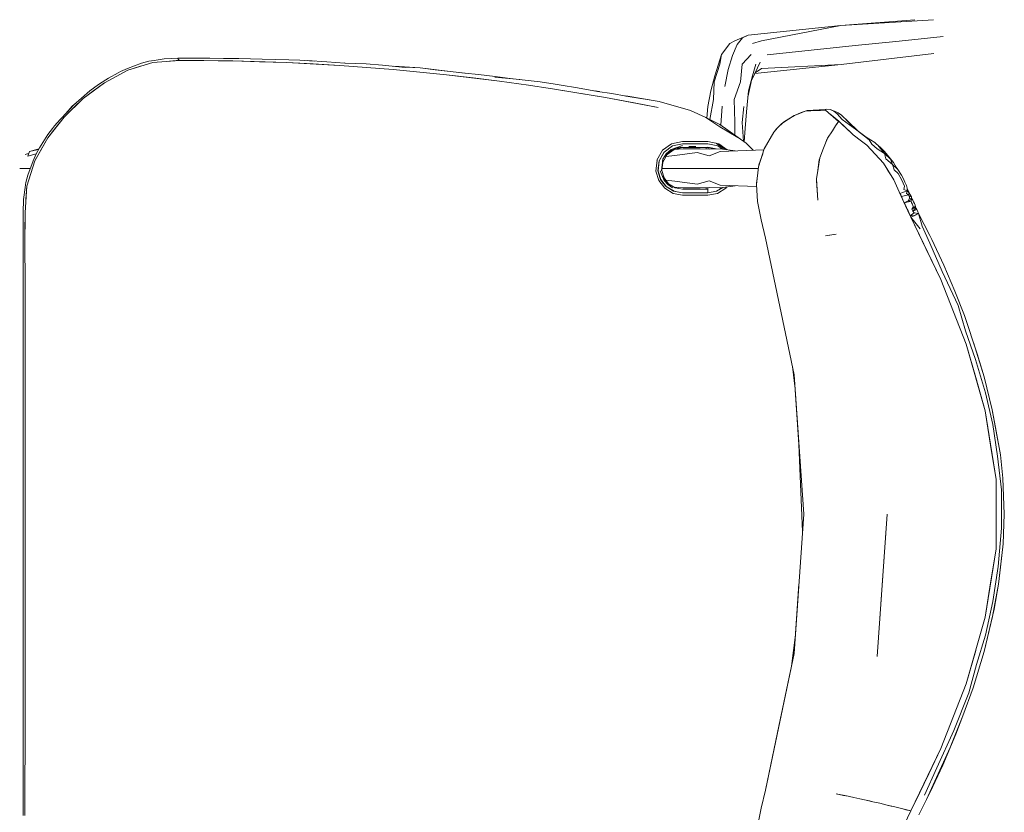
# Model space of a CAD drawing. Header units: millimetres. Extents: x -261 to 187, y -214 to 106.
# Tile 961 of 1056: x -210.359 to -209.836, y 18.03 to 18.452. Entities that reach past the tile are written whole.
import ezdxf

# ---------------------------------------------------------------- set-up
doc = ezdxf.new("R2010")
doc.units = ezdxf.units.MM
doc.header["$LTSCALE"] = 0.005
doc.header["$MEASUREMENT"] = 0
doc.layers.add('IFC-Elemento de mobília-Contorno', color=9, linetype='Continuous', lineweight=5)

msp = doc.modelspace()

# ---------------------------------------------------------------- linework, layer by layer
at = {"layer": 'IFC-Elemento de mobília-Contorno', "lineweight": 5}
for p, q in [((-209.92309, 18.44852), (-209.87375, 18.45169)), ((-209.92309, 18.44852), (-209.88378, 18.45169)), ((-209.97239, 18.44345), (-209.92309, 18.44852)), ((-209.96527, 18.44042), (-209.92309, 18.44852)), ((-209.98643, 18.43322), (-209.98215, 18.43908)), ((-209.98215, 18.43908), (-209.97946, 18.44042)), ((-209.97946, 18.44042), (-209.97239, 18.44345)), ((-209.97812, 18.43841), (-209.97531, 18.44203)), ((-209.97531, 18.44203), (-209.97239, 18.44345)), ((-209.96994, 18.43908), (-209.96527, 18.44042)), ((-209.91548, 18.4379), (-209.89208, 18.44031)), ((-209.89208, 18.44031), (-209.86867, 18.44271)), ((-209.98069, 18.43273), (-209.97812, 18.43841)), ((-209.96229, 18.43308), (-209.93888, 18.43549)), ((-209.93888, 18.43549), (-209.91548, 18.4379)), ((-209.92296, 18.42779), (-209.87363, 18.43374)), ((-210.30215, 18.42566), (-210.29463, 18.42855)), ((-210.30204, 18.42483), (-210.2886, 18.42898)), ((-210.29463, 18.42855), (-210.29077, 18.4297)), ((-210.29077, 18.4297), (-210.28799, 18.42997)), ((-210.2886, 18.42898), (-210.27458, 18.43003)), ((-210.2886, 18.42898), (-210.28159, 18.42951)), ((-210.28802, 18.42996), (-210.2827, 18.4309)), ((-210.2827, 18.4309), (-210.2749, 18.43121)), ((-210.28159, 18.42951), (-210.27808, 18.42977)), ((-210.27808, 18.42977), (-210.27633, 18.4299)), ((-210.27633, 18.4299), (-210.27458, 18.43003)), ((-210.27542, 18.43108), (-210.27508, 18.43059)), ((-210.27542, 18.43108), (-210.27498, 18.43044)), ((-210.27534, 18.43119), (-210.27475, 18.43125)), ((-210.27508, 18.43059), (-210.27474, 18.4301)), ((-210.27498, 18.43044), (-210.27486, 18.43027)), ((-210.27486, 18.43027), (-210.27443, 18.43024)), ((-210.27475, 18.43125), (-210.26628, 18.4312)), ((-210.27474, 18.4301), (-210.27458, 18.43003)), ((-210.27458, 18.43003), (-210.27443, 18.43024)), ((-210.27458, 18.43003), (-210.26164, 18.42992)), ((-210.27458, 18.43003), (-210.24616, 18.42979)), ((-210.26628, 18.4312), (-210.25844, 18.4312)), ((-210.26164, 18.42992), (-210.2539, 18.42985)), ((-210.25844, 18.4312), (-210.25114, 18.43106)), ((-210.2539, 18.42985), (-210.24616, 18.42979)), ((-210.25114, 18.43106), (-210.24306, 18.43101)), ((-210.24616, 18.42979), (-210.21773, 18.4289)), ((-210.24616, 18.42979), (-210.23194, 18.42934)), ((-210.24306, 18.43101), (-210.23066, 18.43072)), ((-210.23194, 18.42934), (-210.21773, 18.4289)), ((-210.23066, 18.43072), (-210.21645, 18.43031)), ((-210.21773, 18.4289), (-210.20353, 18.42813)), ((-210.21773, 18.4289), (-210.18932, 18.42737)), ((-210.21645, 18.43031), (-210.21065, 18.4302)), ((-210.21065, 18.4302), (-210.20286, 18.42969)), ((-210.21065, 18.4302), (-210.20286, 18.42969)), ((-210.20664, 18.42991), (-210.19628, 18.42932)), ((-210.20353, 18.42813), (-210.18932, 18.42737)), ((-210.19628, 18.42932), (-210.18664, 18.42863)), ((-210.18707, 18.42866), (-210.18652, 18.42862)), ((-210.18664, 18.42863), (-210.17536, 18.42813)), ((-210.17536, 18.42813), (-210.16662, 18.42751)), ((-209.98815, 18.42802), (-209.98643, 18.43322)), ((-209.98733, 18.42795), (-209.98643, 18.43322)), ((-209.98294, 18.4252), (-209.98069, 18.43273)), ((-209.9756, 18.42795), (-209.97068, 18.43322)), ((-209.97042, 18.41977), (-209.96586, 18.42912)), ((-210.31445, 18.41817), (-210.30204, 18.42483)), ((-210.31218, 18.42052), (-210.30717, 18.42344)), ((-210.30824, 18.4215), (-210.30204, 18.42483)), ((-210.30717, 18.42344), (-210.30593, 18.42419)), ((-210.30593, 18.42419), (-210.30215, 18.42566)), ((-210.30204, 18.42483), (-210.29532, 18.42691)), ((-210.18932, 18.42737), (-210.16095, 18.4252)), ((-210.17514, 18.42628), (-210.16095, 18.4252)), ((-210.16662, 18.42751), (-210.15465, 18.42633)), ((-210.16095, 18.4252), (-210.1468, 18.42381)), ((-210.16095, 18.4252), (-210.13264, 18.42241)), ((-210.16061, 18.42692), (-210.14661, 18.426)), ((-210.16059, 18.42692), (-210.15462, 18.42652)), ((-210.15935, 18.42504), (-210.15933, 18.42504)), ((-210.15462, 18.42652), (-210.14661, 18.426)), ((-210.1468, 18.42381), (-210.13264, 18.42241)), ((-210.14661, 18.426), (-210.13068, 18.42416)), ((-210.14661, 18.426), (-210.13865, 18.42508)), ((-210.13865, 18.42508), (-210.13068, 18.42416)), ((-210.13068, 18.42416), (-210.12287, 18.42326)), ((-210.13068, 18.42416), (-210.12271, 18.42325)), ((-210.12287, 18.42326), (-210.11559, 18.42254)), ((-209.99044, 18.41858), (-209.98733, 18.42795)), ((-209.99001, 18.4219), (-209.98815, 18.42802)), ((-209.98479, 18.41611), (-209.98294, 18.4252)), ((-209.9764, 18.41858), (-209.9756, 18.42795)), ((-209.96994, 18.4219), (-209.96821, 18.42802)), ((-209.96881, 18.42307), (-209.92296, 18.42779)), ((-209.96868, 18.42335), (-209.96518, 18.42576)), ((-209.96518, 18.42576), (-209.92296, 18.42779)), ((-210.32573, 18.40973), (-210.31445, 18.41817)), ((-210.32009, 18.41395), (-210.31445, 18.41817)), ((-210.31702, 18.41754), (-210.31218, 18.42052)), ((-210.31445, 18.41817), (-210.30824, 18.4215)), ((-210.13264, 18.42241), (-210.11852, 18.4207)), ((-210.13264, 18.42241), (-210.1044, 18.419)), ((-210.11852, 18.4207), (-210.1044, 18.419)), ((-210.11559, 18.42254), (-210.10676, 18.42141)), ((-210.10694, 18.4212), (-210.09374, 18.41982)), ((-210.10677, 18.42141), (-210.0988, 18.42049)), ((-210.10676, 18.42141), (-210.0988, 18.42049)), ((-210.1044, 18.419), (-210.08907, 18.41679)), ((-210.0988, 18.42049), (-210.08287, 18.41865)), ((-210.0988, 18.42049), (-210.09083, 18.41957)), ((-210.09083, 18.41957), (-210.08287, 18.41865)), ((-210.08287, 18.41865), (-210.07495, 18.41734)), ((-209.99223, 18.41383), (-209.99001, 18.4219)), ((-209.99079, 18.40926), (-209.99044, 18.41858)), ((-209.97978, 18.40926), (-209.9764, 18.41858)), ((-209.97251, 18.41053), (-209.96994, 18.4219)), ((-209.97222, 18.41383), (-209.96994, 18.4219)), ((-210.32655, 18.41001), (-210.32216, 18.41377)), ((-210.32573, 18.40973), (-210.32009, 18.41395)), ((-210.32216, 18.41377), (-210.3195, 18.41588)), ((-210.3195, 18.41588), (-210.31702, 18.41754)), ((-210.09032, 18.41697), (-210.07625, 18.41495)), ((-210.07625, 18.41495), (-210.06222, 18.41263)), ((-210.07625, 18.41495), (-210.04818, 18.4103)), ((-210.07495, 18.41734), (-210.07177, 18.41684)), ((-210.07177, 18.41684), (-210.0631, 18.41546)), ((-210.0631, 18.41546), (-210.05232, 18.41358)), ((-210.06222, 18.41263), (-210.04818, 18.4103)), ((-210.05377, 18.41383), (-210.05132, 18.41342)), ((-210.05366, 18.41381), (-210.05143, 18.41344)), ((-210.05232, 18.41358), (-210.0448, 18.41243)), ((-209.99375, 18.40554), (-209.99223, 18.41383)), ((-209.97321, 18.40268), (-209.97222, 18.41383)), ((-210.33583, 18.39991), (-210.32573, 18.40973)), ((-210.33157, 18.40565), (-210.32941, 18.40749)), ((-210.33156, 18.40566), (-210.32945, 18.40745)), ((-210.33084, 18.40623), (-210.32655, 18.41001)), ((-210.33078, 18.40482), (-210.32573, 18.40973)), ((-210.04818, 18.4103), (-210.02023, 18.40505)), ((-210.04818, 18.4103), (-210.04058, 18.40887)), ((-210.0448, 18.41243), (-210.03713, 18.41107)), ((-210.04058, 18.40887), (-210.03297, 18.40744)), ((-210.03733, 18.41111), (-210.01957, 18.40817)), ((-210.0373, 18.4111), (-210.0324, 18.41029)), ((-210.03713, 18.41107), (-210.0284, 18.40956)), ((-210.03297, 18.40744), (-210.02023, 18.40505)), ((-210.0324, 18.41029), (-210.01957, 18.40817)), ((-210.01957, 18.40817), (-210.00295, 18.40348)), ((-210.01957, 18.40817), (-210.00294, 18.40347)), ((-209.99262, 18.39859), (-209.99079, 18.40926)), ((-209.97978, 18.40926), (-209.97946, 18.39719)), ((-210.33794, 18.39863), (-210.33428, 18.40259)), ((-210.33583, 18.39991), (-210.33078, 18.40482)), ((-210.335, 18.4018), (-210.33157, 18.40565)), ((-210.33498, 18.40182), (-210.33156, 18.40566)), ((-210.33428, 18.40259), (-210.33084, 18.40623)), ((-210.00295, 18.40348), (-209.99485, 18.3997)), ((-209.99425, 18.3994), (-209.99375, 18.40554)), ((-209.98692, 18.39567), (-209.98616, 18.40578)), ((-209.97553, 18.39705), (-209.97465, 18.40554)), ((-209.97399, 18.39377), (-209.97321, 18.40268)), ((-209.94783, 18.40072), (-209.94144, 18.40319)), ((-209.94779, 18.40079), (-209.94423, 18.40225)), ((-209.94779, 18.40079), (-209.94465, 18.402)), ((-209.94465, 18.402), (-209.94147, 18.4032)), ((-209.94465, 18.402), (-209.94152, 18.4032)), ((-209.94423, 18.40225), (-209.94153, 18.4032)), ((-209.94156, 18.40319), (-209.93129, 18.40354)), ((-209.94152, 18.4032), (-209.94093, 18.40341)), ((-209.94152, 18.4032), (-209.939, 18.40329)), ((-209.94093, 18.40341), (-209.93462, 18.40368)), ((-209.939, 18.40329), (-209.93649, 18.40337)), ((-209.93649, 18.40337), (-209.93397, 18.40345)), ((-209.93588, 18.40338), (-209.93585, 18.40339)), ((-209.93462, 18.40368), (-209.93045, 18.40411)), ((-209.93397, 18.40345), (-209.93146, 18.40354)), ((-209.93129, 18.40354), (-209.92431, 18.39751)), ((-209.93045, 18.40411), (-209.92876, 18.40395)), ((-209.92876, 18.40395), (-209.92683, 18.40311)), ((-209.92876, 18.40395), (-209.92639, 18.40303)), ((-209.92683, 18.40311), (-209.92497, 18.40165)), ((-209.92639, 18.40303), (-209.92453, 18.40209)), ((-209.92453, 18.40209), (-209.92273, 18.40086)), ((-210.34456, 18.38885), (-210.33583, 18.39991)), ((-210.34093, 18.3952), (-210.33794, 18.39863)), ((-210.3402, 18.39438), (-210.33583, 18.39991)), ((-209.99485, 18.3997), (-209.98735, 18.39478)), ((-209.99485, 18.3997), (-209.98738, 18.396)), ((-209.97946, 18.39719), (-209.97944, 18.39033)), ((-209.97553, 18.39705), (-209.97489, 18.38708)), ((-209.95666, 18.39424), (-209.9537, 18.39698)), ((-209.95496, 18.39587), (-209.95353, 18.39718)), ((-209.95384, 18.39689), (-209.94783, 18.40072)), ((-209.95353, 18.39718), (-209.95066, 18.39899)), ((-209.95066, 18.39899), (-209.94779, 18.40079)), ((-209.94607, 18.4014), (-209.94541, 18.40171)), ((-209.92935, 18.40186), (-209.92806, 18.40085)), ((-209.92806, 18.40085), (-209.92611, 18.39929)), ((-209.92611, 18.39929), (-209.92415, 18.39774)), ((-209.92608, 18.39904), (-209.92569, 18.39896)), ((-209.92608, 18.39904), (-209.92569, 18.39896)), ((-209.92586, 18.39518), (-209.92415, 18.39774)), ((-209.92585, 18.39519), (-209.92433, 18.39753)), ((-209.92497, 18.40165), (-209.9224, 18.3987)), ((-209.92447, 18.39732), (-209.92444, 18.3973)), ((-209.92415, 18.39774), (-209.92056, 18.39429)), ((-209.92415, 18.39774), (-209.92317, 18.3968)), ((-209.92317, 18.3968), (-209.92218, 18.39586)), ((-209.92273, 18.40086), (-209.91896, 18.39737)), ((-209.9224, 18.3987), (-209.91464, 18.39291)), ((-209.92046, 18.39856), (-209.91464, 18.39291)), ((-209.91896, 18.39737), (-209.91409, 18.3925)), ((-210.34456, 18.38885), (-210.3402, 18.39438)), ((-210.34441, 18.39061), (-210.34209, 18.39385)), ((-210.34209, 18.39385), (-210.34093, 18.3952)), ((-209.98839, 18.39648), (-209.98738, 18.396)), ((-209.98839, 18.39648), (-209.98738, 18.396)), ((-209.98738, 18.396), (-209.97333, 18.38596)), ((-209.98735, 18.39478), (-209.9778, 18.38906)), ((-209.97441, 18.38674), (-209.97399, 18.39377)), ((-209.96374, 18.38296), (-209.95873, 18.39182)), ((-209.95873, 18.39182), (-209.95666, 18.39424)), ((-209.95855, 18.39203), (-209.95841, 18.39226)), ((-209.95852, 18.39206), (-209.95841, 18.39226)), ((-209.95852, 18.39206), (-209.95841, 18.39226)), ((-209.95841, 18.39226), (-209.95741, 18.39341)), ((-209.95741, 18.39341), (-209.9564, 18.39456)), ((-209.9564, 18.39456), (-209.95496, 18.39587)), ((-209.93024, 18.38861), (-209.92757, 18.39261)), ((-209.92757, 18.39261), (-209.92585, 18.39519)), ((-209.92533, 18.39599), (-209.92532, 18.39599)), ((-209.92218, 18.39586), (-209.92022, 18.39397)), ((-209.92056, 18.39429), (-209.91647, 18.39037)), ((-209.92022, 18.39397), (-209.91835, 18.39217)), ((-209.91835, 18.39217), (-209.91647, 18.39037)), ((-209.91464, 18.39291), (-209.90801, 18.38776)), ((-209.91464, 18.39291), (-209.90957, 18.38924)), ((-210.35144, 18.37657), (-210.34456, 18.38885)), ((-210.34896, 18.38347), (-210.34441, 18.39061)), ((-210.34807, 18.38259), (-210.34456, 18.38885)), ((-210.013, 18.38574), (-210.00718, 18.387)), ((-210.00718, 18.387), (-210.00381, 18.38699)), ((-210.00381, 18.38699), (-210.00043, 18.38699)), ((-210.00043, 18.38699), (-209.99705, 18.38699)), ((-209.99705, 18.38699), (-209.99367, 18.38699)), ((-209.99367, 18.38699), (-209.98786, 18.38573)), ((-209.96337, 18.38379), (-209.96115, 18.38759)), ((-209.96115, 18.38759), (-209.96043, 18.38882)), ((-209.93225, 18.38339), (-209.93021, 18.38866)), ((-209.93213, 18.38366), (-209.93056, 18.38795)), ((-209.93103, 18.38666), (-209.93098, 18.38666)), ((-209.93056, 18.38795), (-209.93038, 18.38824)), ((-209.91647, 18.39037), (-209.91204, 18.38705)), ((-209.91204, 18.38705), (-209.9093, 18.385)), ((-209.90957, 18.38924), (-209.90506, 18.38644)), ((-209.90801, 18.38776), (-209.90652, 18.38552)), ((-209.90506, 18.38644), (-209.8998, 18.38161)), ((-210.35506, 18.37919), (-210.35425, 18.38162)), ((-210.35425, 18.38162), (-210.34924, 18.38296)), ((-210.35425, 18.38162), (-210.34939, 18.3827)), ((-210.35144, 18.37657), (-210.34799, 18.38272)), ((-210.35068, 18.3804), (-210.34896, 18.38347)), ((-210.0208, 18.37695), (-210.01779, 18.38222)), ((-210.0197, 18.37662), (-210.01699, 18.38128)), ((-210.01957, 18.3766), (-210.01688, 18.38137)), ((-210.01779, 18.38222), (-210.013, 18.38574)), ((-210.017, 18.38128), (-210.01249, 18.3846)), ((-210.01638, 18.37909), (-210.01387, 18.38159)), ((-210.01586, 18.38043), (-210.01317, 18.38262)), ((-210.01544, 18.37999), (-210.01173, 18.3827)), ((-210.01387, 18.38159), (-210.01077, 18.38329)), ((-210.01317, 18.38262), (-210.00719, 18.38471)), ((-210.01249, 18.3846), (-210.00719, 18.38574)), ((-210.01175, 18.38268), (-210.00693, 18.38301)), ((-210.01173, 18.3827), (-210.00723, 18.38366)), ((-210.01133, 18.37954), (-209.99946, 18.38113)), ((-210.01077, 18.38329), (-210.00719, 18.38471)), ((-210.01077, 18.38329), (-210.00721, 18.38394)), ((-210.00723, 18.38366), (-210.00385, 18.38366)), ((-210.00719, 18.38574), (-210.00381, 18.38574)), ((-210.00693, 18.38301), (-209.99778, 18.383)), ((-210.00394, 18.38431), (-210.00006, 18.38428)), ((-210.00385, 18.38366), (-210.00047, 18.38366)), ((-210.00381, 18.38574), (-210.00043, 18.38574)), ((-210.00047, 18.38366), (-209.99709, 18.38366)), ((-210.00043, 18.38574), (-209.99705, 18.38574)), ((-209.99946, 18.38113), (-209.99312, 18.37921)), ((-209.99778, 18.383), (-209.99312, 18.38286)), ((-209.99709, 18.38366), (-209.99371, 18.38366)), ((-209.99705, 18.38574), (-209.99367, 18.38573)), ((-209.9947, 18.38366), (-209.99469, 18.38301)), ((-209.99469, 18.38291), (-209.99469, 18.38301)), ((-209.99371, 18.38366), (-209.99031, 18.38293)), ((-209.99369, 18.38394), (-209.98928, 18.38295)), ((-209.99367, 18.38573), (-209.98836, 18.38458)), ((-209.99361, 18.38301), (-209.99358, 18.38363)), ((-209.99361, 18.38288), (-209.99361, 18.38301)), ((-209.99312, 18.38286), (-209.98711, 18.38301)), ((-209.99312, 18.37921), (-209.98719, 18.38162)), ((-209.98941, 18.38607), (-209.9889, 18.38573)), ((-209.9894, 18.38607), (-209.98623, 18.38396)), ((-209.98938, 18.38297), (-209.98935, 18.38295)), ((-209.98938, 18.38297), (-209.9893, 18.38295)), ((-209.9889, 18.38573), (-209.98756, 18.38484)), ((-209.98836, 18.38458), (-209.98603, 18.38286)), ((-209.98786, 18.38573), (-209.98346, 18.3825)), ((-209.98756, 18.38484), (-209.98623, 18.38396)), ((-209.98728, 18.38161), (-209.96389, 18.38249)), ((-209.98728, 18.38162), (-209.98719, 18.38162)), ((-209.98711, 18.38301), (-209.97922, 18.38192)), ((-209.98623, 18.38396), (-209.98452, 18.38265)), ((-209.98623, 18.38396), (-209.98495, 18.38298)), ((-209.98495, 18.38298), (-209.98452, 18.38265)), ((-209.97333, 18.38596), (-209.96969, 18.38227)), ((-209.9668, 18.37349), (-209.96374, 18.38296)), ((-209.96353, 18.38334), (-209.96337, 18.38379)), ((-209.96352, 18.38336), (-209.96337, 18.38379)), ((-209.93426, 18.37818), (-209.93225, 18.38339)), ((-209.9093, 18.385), (-209.90483, 18.38016)), ((-209.9093, 18.385), (-209.90701, 18.38252)), ((-209.90707, 18.38258), (-209.90483, 18.38016)), ((-209.90652, 18.38552), (-209.90379, 18.38307)), ((-209.90379, 18.38307), (-209.89991, 18.3805)), ((-209.9035, 18.38492), (-209.89991, 18.3805)), ((-209.90243, 18.38403), (-209.8998, 18.38161)), ((-209.8998, 18.38161), (-209.89501, 18.37569)), ((-210.35645, 18.37993), (-210.35484, 18.3806)), ((-210.35558, 18.36313), (-210.35144, 18.37657)), ((-210.35513, 18.36907), (-210.35221, 18.37662)), ((-210.35506, 18.37919), (-210.35067, 18.38042)), ((-210.35351, 18.36985), (-210.35144, 18.37657)), ((-210.35221, 18.37662), (-210.35068, 18.3804)), ((-210.3507, 18.38036), (-210.35069, 18.38039)), ((-210.35069, 18.38039), (-210.35067, 18.38042)), ((-210.35068, 18.3804), (-210.35067, 18.38042)), ((-210.35068, 18.3804), (-210.35066, 18.38042)), ((-210.02137, 18.37114), (-210.02074, 18.37705)), ((-210.02024, 18.37127), (-210.0197, 18.37662)), ((-210.02011, 18.37114), (-210.01957, 18.3766)), ((-210.01859, 18.37853), (-210.01847, 18.37855)), ((-210.01844, 18.37136), (-210.01775, 18.37751)), ((-210.01819, 18.37142), (-210.01773, 18.376)), ((-210.01783, 18.37619), (-210.01775, 18.37751)), ((-210.01775, 18.37751), (-210.01586, 18.38043)), ((-210.01773, 18.376), (-210.01544, 18.37999)), ((-210.01608, 18.37888), (-210.01133, 18.37954)), ((-209.96657, 18.37451), (-209.96458, 18.38041)), ((-209.96657, 18.37451), (-209.96502, 18.37901)), ((-209.96458, 18.38041), (-209.96445, 18.38076)), ((-209.93527, 18.37169), (-209.93451, 18.37718)), ((-209.93513, 18.37258), (-209.93426, 18.37818)), ((-209.93451, 18.37718), (-209.93434, 18.37764)), ((-209.90483, 18.38016), (-209.90036, 18.37532)), ((-209.90483, 18.38016), (-209.9026, 18.37773)), ((-209.9026, 18.37773), (-209.90036, 18.37532)), ((-209.89991, 18.3805), (-209.89674, 18.37756)), ((-209.89991, 18.3805), (-209.89912, 18.37764)), ((-209.89912, 18.37764), (-209.89569, 18.3746)), ((-209.89741, 18.37865), (-209.89501, 18.37569)), ((-209.89674, 18.37756), (-209.89569, 18.3746)), ((-210.35944, 18.37264), (-210.35817, 18.37264)), ((-210.35817, 18.37264), (-210.35442, 18.37264)), ((-210.35442, 18.37264), (-210.35375, 18.37264)), ((-210.02137, 18.37114), (-210.01985, 18.36613)), ((-210.02024, 18.37127), (-210.01955, 18.36897)), ((-210.02011, 18.37114), (-210.01875, 18.36667)), ((-210.0201, 18.37264), (-210.01997, 18.37264)), ((-210.01914, 18.37125), (-210.01691, 18.36626)), ((-210.01819, 18.37142), (-210.01703, 18.36759)), ((-210.01806, 18.37264), (-210.00722, 18.37264)), ((-210.00722, 18.37264), (-209.99762, 18.37264)), ((-209.99762, 18.37264), (-209.99227, 18.37264)), ((-209.99227, 18.37264), (-209.97545, 18.37264)), ((-209.97545, 18.37264), (-209.96691, 18.37264)), ((-209.96793, 18.36399), (-209.9668, 18.37349)), ((-209.96665, 18.37398), (-209.96657, 18.37451)), ((-209.936, 18.36699), (-209.93513, 18.37258)), ((-209.93518, 18.37231), (-209.93517, 18.37231)), ((-209.90036, 18.37532), (-209.89499, 18.36658)), ((-209.90036, 18.37532), (-209.89902, 18.37313)), ((-209.89902, 18.37313), (-209.89768, 18.37095)), ((-209.89768, 18.37095), (-209.89633, 18.36876)), ((-209.89569, 18.3746), (-209.89275, 18.37205)), ((-209.89569, 18.3746), (-209.89482, 18.37177)), ((-209.89501, 18.37569), (-209.89366, 18.37321)), ((-209.89501, 18.37569), (-209.89365, 18.3732)), ((-209.89482, 18.37177), (-209.89258, 18.36984)), ((-209.89366, 18.37321), (-209.89275, 18.37205)), ((-209.89275, 18.37205), (-209.89087, 18.36903)), ((-210.35621, 18.36515), (-210.35513, 18.36907)), ((-210.35558, 18.36313), (-210.35351, 18.36985)), ((-210.01985, 18.36613), (-210.01667, 18.36203)), ((-210.01955, 18.36897), (-210.01883, 18.36654)), ((-210.0189, 18.36678), (-210.01878, 18.36677)), ((-210.01887, 18.36668), (-210.01742, 18.36481)), ((-210.01875, 18.36667), (-210.0158, 18.36287)), ((-210.01759, 18.36835), (-210.01598, 18.36574)), ((-210.01703, 18.36759), (-210.01458, 18.36443)), ((-210.01691, 18.36626), (-210.01496, 18.36396)), ((-210.0161, 18.36639), (-210.01133, 18.36574)), ((-210.01598, 18.36574), (-210.0138, 18.36358)), ((-210.01133, 18.36574), (-209.99946, 18.36415)), ((-209.99946, 18.36415), (-209.99312, 18.36607)), ((-209.99312, 18.36607), (-209.98719, 18.36366)), ((-209.9679, 18.36478), (-209.96739, 18.36857)), ((-209.93603, 18.36613), (-209.93597, 18.36656)), ((-209.93603, 18.36613), (-209.93537, 18.35563)), ((-209.936, 18.36699), (-209.93568, 18.36131)), ((-209.89633, 18.36876), (-209.89499, 18.36658)), ((-209.89499, 18.36658), (-209.89203, 18.36018)), ((-209.89258, 18.36984), (-209.89069, 18.36633)), ((-209.89087, 18.36903), (-209.88983, 18.36709)), ((-209.89069, 18.36633), (-209.88991, 18.36471)), ((-209.88983, 18.36709), (-209.88902, 18.36531)), ((-210.35734, 18.35609), (-210.3566, 18.36244)), ((-210.35661, 18.34909), (-210.35558, 18.36313)), ((-210.3566, 18.36244), (-210.3562, 18.36522)), ((-210.35622, 18.36507), (-210.35621, 18.36515)), ((-210.35621, 18.36515), (-210.35619, 18.36522)), ((-210.35621, 18.36514), (-210.3562, 18.36522)), ((-210.3562, 18.36522), (-210.35619, 18.36522)), ((-210.3561, 18.35611), (-210.35558, 18.36313)), ((-210.01742, 18.36481), (-210.01597, 18.36293)), ((-210.01667, 18.36203), (-210.01226, 18.35933)), ((-210.01597, 18.36293), (-210.01193, 18.36047)), ((-210.01589, 18.36287), (-210.01573, 18.36286)), ((-210.01586, 18.36294), (-210.01173, 18.36043)), ((-210.01496, 18.36396), (-210.01246, 18.36229)), ((-210.01458, 18.36443), (-210.01116, 18.36235)), ((-210.01193, 18.36047), (-210.00728, 18.35961)), ((-210.01183, 18.36049), (-210.00718, 18.35962)), ((-210.01154, 18.36258), (-210.00693, 18.36227)), ((-210.01116, 18.36235), (-210.00723, 18.36162)), ((-210.00723, 18.36162), (-210.00385, 18.36162)), ((-210.00693, 18.36227), (-209.99778, 18.36227)), ((-210.00385, 18.36162), (-210.00047, 18.36162)), ((-210.00047, 18.36162), (-209.99709, 18.36162)), ((-209.99778, 18.36227), (-209.99312, 18.36241)), ((-209.99709, 18.36162), (-209.99371, 18.36162)), ((-209.99469, 18.36162), (-209.99469, 18.36236)), ((-209.99374, 18.3596), (-209.98909, 18.36046)), ((-209.99373, 18.36162), (-209.99372, 18.36239)), ((-209.99371, 18.36162), (-209.99369, 18.36146)), ((-209.99369, 18.36146), (-209.99368, 18.36103)), ((-209.99368, 18.36103), (-209.99367, 18.36039)), ((-209.99367, 18.36039), (-209.99367, 18.35962)), ((-209.99312, 18.36241), (-209.98711, 18.36227)), ((-209.98909, 18.36046), (-209.98584, 18.36245)), ((-209.98858, 18.35933), (-209.98417, 18.36204)), ((-209.98728, 18.36156), (-209.98728, 18.36228)), ((-209.98719, 18.36366), (-209.96785, 18.36293)), ((-209.98711, 18.36227), (-209.97923, 18.36336)), ((-209.98417, 18.36204), (-209.98362, 18.36275)), ((-209.96793, 18.36399), (-209.96731, 18.35497)), ((-209.9679, 18.36478), (-209.96788, 18.36439)), ((-209.93568, 18.36131), (-209.93537, 18.35563)), ((-209.89425, 18.36498), (-209.89351, 18.36338)), ((-209.89351, 18.36338), (-209.89277, 18.36178)), ((-209.89277, 18.36178), (-209.89203, 18.36018)), ((-209.89203, 18.36018), (-209.88864, 18.35274)), ((-209.89203, 18.36018), (-209.89165, 18.35934)), ((-209.89165, 18.35934), (-209.88786, 18.36061)), ((-209.88991, 18.36471), (-209.88927, 18.36317)), ((-209.88966, 18.3613), (-209.88927, 18.36317)), ((-209.88966, 18.3613), (-209.88786, 18.36061)), ((-209.88902, 18.36531), (-209.88815, 18.36348)), ((-209.88823, 18.35919), (-209.88786, 18.36061)), ((-209.88815, 18.36348), (-209.88788, 18.36206)), ((-209.88788, 18.36206), (-209.88786, 18.36061)), ((-209.88788, 18.36195), (-209.88669, 18.35968)), ((-209.88786, 18.36061), (-209.88669, 18.35968)), ((-210.35758, 18.34915), (-210.35734, 18.35609)), ((-210.01226, 18.35933), (-210.00718, 18.35837)), ((-210.00728, 18.35961), (-210.0039, 18.35961)), ((-210.00718, 18.35962), (-210.0038, 18.35962)), ((-210.00718, 18.35837), (-210.0038, 18.35837)), ((-210.0039, 18.35961), (-210.00051, 18.3596)), ((-210.0038, 18.35962), (-210.00042, 18.35962)), ((-210.0038, 18.35837), (-210.00043, 18.35837)), ((-210.00051, 18.3596), (-209.99713, 18.3596)), ((-210.00043, 18.35837), (-209.99705, 18.35837)), ((-210.00042, 18.35962), (-209.99705, 18.35962)), ((-209.99713, 18.3596), (-209.99374, 18.3596)), ((-209.99705, 18.35962), (-209.99367, 18.35962)), ((-209.99705, 18.35837), (-209.99367, 18.35837)), ((-209.99469, 18.3596), (-209.99469, 18.35962)), ((-209.99375, 18.35835), (-209.98858, 18.35933)), ((-209.99374, 18.3596), (-209.99374, 18.35962)), ((-209.96731, 18.35497), (-209.96545, 18.3452)), ((-209.89165, 18.35934), (-209.89126, 18.35849)), ((-209.89126, 18.35849), (-209.89088, 18.35765)), ((-209.89088, 18.35765), (-209.88704, 18.35856)), ((-209.89088, 18.35765), (-209.89049, 18.35681)), ((-209.89049, 18.35681), (-209.89011, 18.35596)), ((-209.89011, 18.35596), (-209.88973, 18.35512)), ((-209.88973, 18.35512), (-209.88934, 18.35427)), ((-209.88934, 18.35427), (-209.88725, 18.35541)), ((-209.88934, 18.35427), (-209.88571, 18.35524)), ((-209.88823, 18.35919), (-209.88704, 18.35856)), ((-209.88725, 18.35541), (-209.88655, 18.35671)), ((-209.88725, 18.35541), (-209.88546, 18.35625)), ((-209.88725, 18.35541), (-209.88571, 18.35524)), ((-209.88704, 18.35856), (-209.88669, 18.35968)), ((-209.88704, 18.35856), (-209.88667, 18.35768)), ((-209.88679, 18.35935), (-209.88561, 18.35744)), ((-209.88667, 18.35768), (-209.88655, 18.35671)), ((-209.88667, 18.35768), (-209.88561, 18.35744)), ((-209.88655, 18.35671), (-209.88552, 18.35623)), ((-209.88571, 18.35524), (-209.88552, 18.35623)), ((-209.88571, 18.35524), (-209.88559, 18.35434)), ((-209.88561, 18.35744), (-209.88553, 18.35642)), ((-209.88556, 18.35679), (-209.88481, 18.35568)), ((-209.88553, 18.35642), (-209.88552, 18.35623)), ((-209.88552, 18.35623), (-209.88481, 18.35568)), ((-209.88481, 18.35568), (-209.8845, 18.35487)), ((-210.35765, 18.34917), (-210.35754, 18.35041)), ((-210.35765, 18.34909), (-210.35754, 18.35031)), ((-209.88934, 18.35427), (-209.88896, 18.35343)), ((-209.88896, 18.35343), (-209.88864, 18.35274)), ((-209.88864, 18.35274), (-209.88588, 18.34667)), ((-209.88864, 18.35274), (-209.88819, 18.35174)), ((-209.88819, 18.35174), (-209.8878, 18.3509)), ((-209.8878, 18.3509), (-209.88738, 18.34997)), ((-209.88742, 18.35005), (-209.88703, 18.34921)), ((-209.88559, 18.35434), (-209.88499, 18.35364)), ((-209.88529, 18.35101), (-209.88471, 18.3522)), ((-209.88529, 18.35101), (-209.88338, 18.35217)), ((-209.88529, 18.35101), (-209.88474, 18.3498)), ((-209.88499, 18.35364), (-209.88471, 18.3522)), ((-209.88474, 18.3498), (-209.88353, 18.35121)), ((-209.88474, 18.3498), (-209.88261, 18.35084)), ((-209.88474, 18.3498), (-209.88406, 18.34893)), ((-209.88471, 18.3522), (-209.88338, 18.35217)), ((-209.8845, 18.35487), (-209.88401, 18.35392)), ((-209.88401, 18.35392), (-209.88364, 18.35304)), ((-209.88364, 18.35304), (-209.88338, 18.35217)), ((-209.88353, 18.35121), (-209.88338, 18.35217)), ((-209.88353, 18.35121), (-209.88261, 18.35084)), ((-209.88343, 18.35183), (-209.88261, 18.35084)), ((-209.88261, 18.35084), (-209.88238, 18.34997)), ((-209.88238, 18.34997), (-209.88179, 18.34861)), ((-210.35765, 18.33907), (-210.35765, 18.34917)), ((-210.35765, 18.33907), (-210.35765, 18.34909)), ((-210.35666, 18.33122), (-210.35661, 18.34909)), ((-210.35664, 18.339), (-210.35661, 18.34909)), ((-209.96545, 18.3452), (-209.96303, 18.33555)), ((-209.88703, 18.34921), (-209.88665, 18.34836)), ((-209.88665, 18.34836), (-209.88618, 18.34734)), ((-209.88624, 18.34746), (-209.88406, 18.34893)), ((-209.88624, 18.34746), (-209.88383, 18.34764)), ((-209.88624, 18.34746), (-209.88588, 18.34667)), ((-209.88588, 18.34667), (-209.88383, 18.34764)), ((-209.88588, 18.34667), (-209.88427, 18.34743)), ((-209.88588, 18.34667), (-209.88096, 18.34052)), ((-209.88588, 18.34667), (-209.86986, 18.31345)), ((-209.88588, 18.34667), (-209.87787, 18.33007)), ((-209.88427, 18.34743), (-209.88303, 18.34802)), ((-209.88406, 18.34893), (-209.88179, 18.34861)), ((-209.88383, 18.34764), (-209.88179, 18.34861)), ((-209.88303, 18.34802), (-209.88179, 18.34861)), ((-209.88179, 18.34861), (-209.87979, 18.34196)), ((-209.88179, 18.34861), (-209.87581, 18.33689)), ((-209.87979, 18.34196), (-209.87576, 18.33283)), ((-210.35765, 18.32905), (-210.35765, 18.33907)), ((-209.96303, 18.33555), (-209.94789, 18.26289)), ((-209.96303, 18.33555), (-209.95546, 18.29922)), ((-209.9312, 18.33667), (-209.92564, 18.33762)), ((-209.9312, 18.33667), (-209.92904, 18.33704)), ((-209.92904, 18.33704), (-209.92564, 18.33762)), ((-209.87581, 18.33689), (-209.8748, 18.33482)), ((-209.8748, 18.33482), (-209.86837, 18.32108)), ((-210.35765, 18.31903), (-210.35765, 18.32905)), ((-210.35765, 18.31903), (-210.35765, 18.32905)), ((-210.35666, 18.33122), (-210.35664, 18.32231)), ((-210.35666, 18.33122), (-210.35661, 18.31341)), ((-209.87787, 18.33007), (-209.86986, 18.31345)), ((-209.87576, 18.33283), (-209.86922, 18.31773)), ((-210.35765, 18.30901), (-210.35765, 18.31903)), ((-209.86837, 18.32108), (-209.86252, 18.30731)), ((-210.35661, 18.31341), (-210.35659, 18.30451)), ((-209.86986, 18.31345), (-209.85643, 18.2791)), ((-209.86986, 18.31345), (-209.86314, 18.29628)), ((-209.86922, 18.31773), (-209.86081, 18.29963)), ((-210.35765, 18.29899), (-210.35765, 18.30901)), ((-210.35659, 18.30451), (-210.35657, 18.29561)), ((-209.86252, 18.30731), (-209.85738, 18.29433)), ((-210.35765, 18.28897), (-210.35765, 18.29899)), ((-209.86081, 18.29963), (-209.85679, 18.2862)), ((-210.35657, 18.28671), (-210.35657, 18.29561)), ((-210.35657, 18.29561), (-210.35657, 18.2778)), ((-209.86314, 18.29628), (-209.85643, 18.2791)), ((-209.85738, 18.29433), (-209.85059, 18.27398)), ((-210.35765, 18.27895), (-210.35765, 18.28897)), ((-210.35765, 18.27895), (-210.35765, 18.28897)), ((-209.85679, 18.2862), (-209.85146, 18.27098)), ((-210.35765, 18.26893), (-210.35765, 18.27895)), ((-210.35657, 18.2689), (-210.35657, 18.2778)), ((-210.35657, 18.26), (-210.35657, 18.2778)), ((-209.85643, 18.2791), (-209.84631, 18.24364)), ((-209.85643, 18.2791), (-209.85137, 18.26137)), ((-209.85266, 18.28003), (-209.84697, 18.26185)), ((-209.85059, 18.27398), (-209.84697, 18.26185)), ((-210.35765, 18.25891), (-210.35765, 18.26893)), ((-210.35765, 18.2489), (-210.35765, 18.26893)), ((-209.94882, 18.26733), (-209.94738, 18.25532)), ((-209.85146, 18.27098), (-209.84619, 18.25322)), ((-209.94789, 18.26289), (-209.94536, 18.22584)), ((-209.94789, 18.26289), (-209.94282, 18.18879)), ((-209.85137, 18.26137), (-209.84631, 18.24364)), ((-209.84697, 18.26185), (-209.84266, 18.24414)), ((-210.35765, 18.25391), (-210.35765, 18.25891)), ((-210.35657, 18.26), (-210.35657, 18.2511)), ((-210.35657, 18.26), (-210.35656, 18.2422)), ((-210.35765, 18.2489), (-210.35765, 18.25391)), ((-209.84619, 18.25322), (-209.84234, 18.23634)), ((-210.35765, 18.23888), (-210.35765, 18.2489)), ((-210.35656, 18.2422), (-210.35656, 18.2244)), ((-210.35656, 18.2422), (-210.35656, 18.23329)), ((-209.84631, 18.24364), (-209.84062, 18.20721)), ((-209.84631, 18.24364), (-209.84489, 18.23453)), ((-209.84266, 18.24414), (-209.83934, 18.22603)), ((-209.84266, 18.24414), (-209.84082, 18.23481)), ((-210.35765, 18.22886), (-210.35765, 18.23888)), ((-209.84489, 18.23453), (-209.84346, 18.22543)), ((-209.84234, 18.23634), (-209.83983, 18.21958)), ((-209.84082, 18.23481), (-209.83824, 18.22027)), ((-210.35765, 18.21884), (-210.35765, 18.22886)), ((-210.35765, 18.21383), (-210.35765, 18.22886)), ((-210.35656, 18.2244), (-210.35656, 18.21549)), ((-210.35656, 18.2244), (-210.35655, 18.20659)), ((-209.94536, 18.22584), (-209.94345, 18.17958)), ((-209.84346, 18.22543), (-209.84062, 18.20721)), ((-210.35765, 18.21383), (-210.35765, 18.21884)), ((-209.83983, 18.21958), (-209.83765, 18.20171)), ((-209.83824, 18.22027), (-209.83694, 18.20792)), ((-210.35765, 18.20882), (-210.35765, 18.21383)), ((-210.35765, 18.19881), (-210.35765, 18.20882)), ((-210.35765, 18.18879), (-210.35765, 18.20882)), ((-210.35655, 18.18879), (-210.35655, 18.20659)), ((-210.35655, 18.19769), (-210.35655, 18.20659)), ((-209.84062, 18.17036), (-209.84062, 18.20721)), ((-209.83694, 18.20792), (-209.83621, 18.18878)), ((-210.35765, 18.18879), (-210.35765, 18.19881)), ((-209.83772, 18.18127), (-209.83765, 18.20171)), ((-210.35765, 18.17877), (-210.35765, 18.18879)), ((-210.35655, 18.17098), (-210.35655, 18.18879)), ((-209.94789, 18.11468), (-209.94282, 18.18879)), ((-209.90371, 18.11301), (-209.89852, 18.18879)), ((-209.90112, 18.1509), (-209.89852, 18.18879)), ((-209.83674, 18.17293), (-209.83621, 18.18878)), ((-210.35655, 18.17989), (-210.35655, 18.18434)), ((-210.35765, 18.16875), (-210.35765, 18.17877)), ((-210.35655, 18.17098), (-210.35655, 18.17989)), ((-209.83945, 18.16095), (-209.83772, 18.18127)), ((-209.83817, 18.16052), (-209.83674, 18.17293)), ((-210.35765, 18.15873), (-210.35765, 18.16875)), ((-210.35656, 18.15318), (-210.35655, 18.17098)), ((-209.84633, 18.13394), (-209.84062, 18.17036)), ((-209.84347, 18.15215), (-209.84062, 18.17036)), ((-209.83934, 18.15151), (-209.83713, 18.17001)), ((-210.35656, 18.15318), (-210.35656, 18.16209)), ((-210.35765, 18.14871), (-210.35765, 18.15873)), ((-210.35765, 18.14871), (-210.35765, 18.15873)), ((-209.84238, 18.14226), (-209.83945, 18.16095)), ((-209.83934, 18.15151), (-209.83817, 18.16052)), ((-210.35656, 18.13538), (-210.35656, 18.15318)), ((-209.94789, 18.11468), (-209.94536, 18.15173)), ((-209.90371, 18.11301), (-209.90112, 18.1509)), ((-209.84633, 18.13394), (-209.84347, 18.15215)), ((-209.84257, 18.13434), (-209.83934, 18.15151)), ((-209.8416, 18.13827), (-209.83934, 18.15151)), ((-210.35765, 18.1387), (-210.35765, 18.14871)), ((-210.35656, 18.13538), (-210.35656, 18.14428)), ((-209.8462, 18.1244), (-209.84238, 18.14226)), ((-210.35765, 18.12868), (-210.35765, 18.1387)), ((-210.35657, 18.11757), (-210.35656, 18.13538)), ((-209.84699, 18.11575), (-209.8416, 18.13827)), ((-209.85645, 18.09848), (-209.84633, 18.13394)), ((-209.84699, 18.11575), (-209.84257, 18.13434)), ((-210.35765, 18.12367), (-210.35765, 18.12868)), ((-210.35765, 18.12367), (-210.35765, 18.12868)), ((-210.35657, 18.11757), (-210.35657, 18.12648)), ((-210.35765, 18.11866), (-210.35765, 18.12367)), ((-209.94931, 18.10788), (-209.94721, 18.12464)), ((-209.85096, 18.10874), (-209.8462, 18.1244)), ((-210.35765, 18.10865), (-210.35765, 18.11866)), ((-210.35657, 18.11757), (-210.35657, 18.09977)), ((-209.96303, 18.04202), (-209.94789, 18.11468)), ((-209.95667, 18.07258), (-209.94789, 18.11468)), ((-209.85645, 18.09848), (-209.85139, 18.11621)), ((-209.85277, 18.09644), (-209.84699, 18.11575)), ((-210.35765, 18.09862), (-210.35765, 18.10865)), ((-210.35765, 18.09862), (-210.35765, 18.10865)), ((-210.35657, 18.10422), (-210.35657, 18.10867)), ((-210.35657, 18.10422), (-210.35657, 18.09977)), ((-209.8551, 18.09379), (-209.85096, 18.10874)), ((-210.35765, 18.08861), (-210.35765, 18.09862)), ((-210.35657, 18.08197), (-210.35657, 18.09977)), ((-209.86988, 18.06413), (-209.85645, 18.09848)), ((-209.86317, 18.08131), (-209.85645, 18.09848)), ((-209.86304, 18.07375), (-209.8551, 18.09379)), ((-209.8582, 18.08143), (-209.85277, 18.09644)), ((-210.35765, 18.07859), (-210.35765, 18.08861)), ((-210.35657, 18.08197), (-210.35657, 18.09087)), ((-210.35765, 18.06856), (-210.35765, 18.07859)), ((-210.35661, 18.06416), (-210.35657, 18.08197)), ((-210.35659, 18.07307), (-210.35657, 18.08197)), ((-209.86502, 18.06471), (-209.8582, 18.08143)), ((-209.86203, 18.0718), (-209.8582, 18.08143)), ((-210.35661, 18.06416), (-210.35659, 18.07307)), ((-209.96303, 18.04202), (-209.95667, 18.07258)), ((-209.87199, 18.05385), (-209.86304, 18.07375)), ((-210.35765, 18.05854), (-210.35765, 18.06856)), ((-209.86892, 18.05535), (-209.86203, 18.0718)), ((-210.35666, 18.04636), (-210.35661, 18.06416)), ((-209.8859, 18.03091), (-209.86988, 18.06413)), ((-209.87636, 18.05068), (-209.86988, 18.06413)), ((-209.87232, 18.04862), (-209.86502, 18.06471)), ((-210.35765, 18.04852), (-210.35765, 18.05854)), ((-210.35765, 18.04852), (-210.35765, 18.05854)), ((-210.35666, 18.04636), (-210.35664, 18.05527)), ((-209.87862, 18.03925), (-209.87199, 18.05385)), ((-209.87424, 18.04384), (-209.86892, 18.05535)), ((-210.35765, 18.0385), (-210.35765, 18.04852)), ((-210.35666, 18.04636), (-210.35662, 18.02856)), ((-209.88113, 18.04079), (-209.87636, 18.05068)), ((-209.8776, 18.03692), (-209.87232, 18.04862)), ((-209.96545, 18.03238), (-209.96303, 18.04202)), ((-209.8776, 18.03692), (-209.87424, 18.04384)), ((-210.35765, 18.02848), (-210.35765, 18.0385)), ((-210.35664, 18.03857), (-210.35662, 18.02856)), ((-209.92564, 18.03995), (-209.91919, 18.03871)), ((-209.92564, 18.03995), (-209.9217, 18.03919)), ((-209.9217, 18.03919), (-209.91919, 18.03871)), ((-209.91919, 18.03871), (-209.91622, 18.0381)), ((-209.91919, 18.03871), (-209.91771, 18.03841)), ((-209.91771, 18.03841), (-209.91622, 18.0381)), ((-209.91622, 18.0381), (-209.91303, 18.03741)), ((-209.91463, 18.03776), (-209.91303, 18.03741)), ((-209.91303, 18.03741), (-209.90965, 18.03667)), ((-209.91303, 18.03741), (-209.91134, 18.03704)), ((-209.91134, 18.03704), (-209.90965, 18.03667)), ((-209.90965, 18.03667), (-209.90608, 18.03585)), ((-209.90965, 18.03667), (-209.90786, 18.03626)), ((-209.90786, 18.03626), (-209.90608, 18.03585)), ((-209.90608, 18.03585), (-209.90233, 18.03497)), ((-209.90608, 18.03585), (-209.9042, 18.03541)), ((-209.8859, 18.03091), (-209.88113, 18.04079)), ((-209.88155, 18.02883), (-209.8776, 18.03692)), ((-209.96731, 18.0226), (-209.96545, 18.03238)), ((-209.9042, 18.03541), (-209.90233, 18.03497)), ((-209.90233, 18.03497), (-209.89843, 18.03404)), ((-209.90233, 18.03497), (-209.90038, 18.0345)), ((-209.90038, 18.0345), (-209.89843, 18.03404)), ((-209.89843, 18.03404), (-209.89438, 18.03305)), ((-209.89843, 18.03404), (-209.8964, 18.03354)), ((-209.8964, 18.03354), (-209.89438, 18.03305)), ((-209.89438, 18.03305), (-209.89019, 18.032)), ((-209.89438, 18.03305), (-209.89228, 18.03252)), ((-209.89228, 18.03252), (-209.89019, 18.032)), ((-209.89019, 18.032), (-209.8859, 18.03091)), ((-209.89019, 18.032), (-209.88848, 18.03156)), ((-209.88935, 18.0236), (-209.8859, 18.03091)), ((-209.88848, 18.03156), (-209.8859, 18.03091)), ((-209.88658, 18.02946), (-209.8859, 18.03091))]:
    msp.add_line(p, q, dxfattribs=at)

doc.saveas('drawing.dxf')
